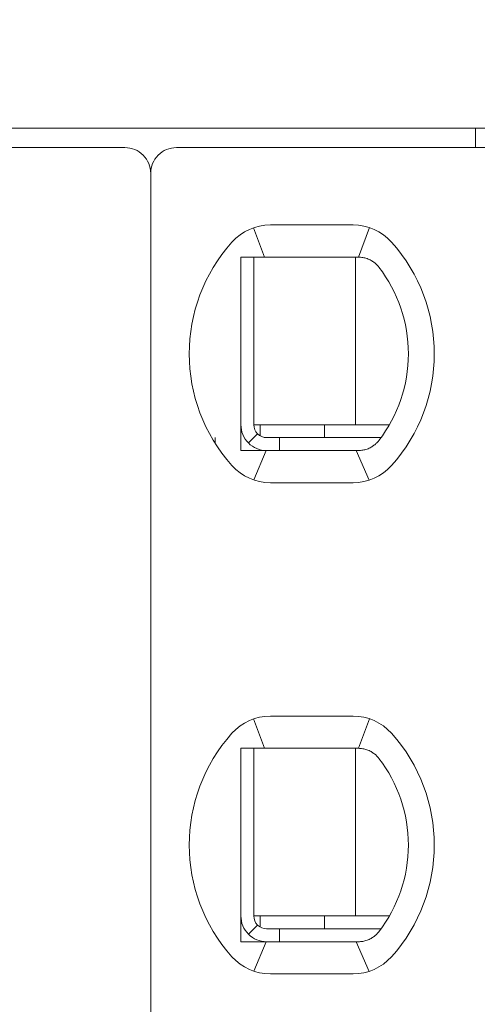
# Model space of a CAD drawing. Header units: millimetres. Extents: x -1114 to 1396, y -630 to 631.
# Tile 625 of 656: x 435.06 to 438.61, y 126.92 to 134.56. Entities that reach past the tile are written whole.
import ezdxf

# ---------------------------------------------------------------- set-up
doc = ezdxf.new("R2010")
doc.units = ezdxf.units.MM
doc.header["$MEASUREMENT"] = 0

msp = doc.modelspace()

# ---------------------------------------------------------------- linework, layer by layer
at = {"lineweight": 18}
for points, knots in [([(1038.9843, -629.7647), (1038.9843, -629.7647), (-1111.4882, -629.7647), (-1111.4882, -629.7647), (-1111.4882, -629.7647), (-1111.4882, -629.7647), (-1111.4882, 630.7883), (-1111.4882, 630.7883), (-1111.4882, 630.7883), (-1111.4882, 630.7883), (1038.9843, 630.7883), (1038.9843, 630.7883)], [0, 0, 0, 0, 0.333333, 0.333333, 0.333333, 0.333333, 0.666667, 0.666667, 0.666667, 0.666667, 1, 1, 1, 1]), ([(436.0729, 133.3657), (436.0729, 133.4187), (436.0518, 133.4696), (436.0143, 133.5071), (436.0143, 133.5071), (435.9768, 133.5446), (435.9259, 133.5657), (435.8729, 133.5657)], [0, 0, 0, 0, 0.5, 0.5, 0.5, 0.5, 1, 1, 1, 1]), ([(436.2729, 133.5657), (436.2198, 133.5657), (436.1689, 133.5446), (436.1314, 133.5071), (436.1314, 133.5071), (436.0939, 133.4696), (436.0729, 133.4187), (436.0729, 133.3657)], [0, 0, 0, 0, 0.5, 0.5, 0.5, 0.5, 1, 1, 1, 1]), ([(436.8343, 132.7157), (436.8276, 132.7157), (436.8208, 132.7157), (436.8139, 132.7157), (436.8139, 132.7157), (436.8071, 132.7157), (436.8003, 132.7157), (436.7935, 132.7157), (436.7935, 132.7157), (436.7866, 132.7157), (436.7797, 132.7157), (436.7729, 132.7157)], [0, 0, 0, 0, 0.333333, 0.333333, 0.333333, 0.333333, 0.666667, 0.666667, 0.666667, 0.666667, 1, 1, 1, 1]), ([(436.7729, 132.7157), (436.7729, 132.6647), (436.7729, 132.6122), (436.7729, 132.5573), (436.7729, 132.5573), (436.7729, 132.5298), (436.7729, 132.5017), (436.7729, 132.4728), (436.7729, 132.4728), (436.7729, 132.4583), (436.7729, 132.4437), (436.7729, 132.4287), (436.7729, 132.4287), (436.7729, 132.4138), (436.7729, 132.3986), (436.7729, 132.3833), (436.7729, 132.3833), (436.7729, 132.3525), (436.7729, 132.3209), (436.7729, 132.2882), (436.7729, 132.2882), (436.7729, 132.2555), (436.7729, 132.2217), (436.7729, 132.1864), (436.7729, 132.1864), (436.7729, 132.1687), (436.7729, 132.1507), (436.7729, 132.1326), (436.7729, 132.1326), (436.7729, 132.1145), (436.7729, 132.0963), (436.7729, 132.0778), (436.7729, 132.0778), (436.7729, 132.0592), (436.7729, 132.0405), (436.7729, 132.0216), (436.7729, 132.0216), (436.7729, 132.0026), (436.7729, 131.9833), (436.7729, 131.9643), (436.7729, 131.9643), (436.7729, 131.9263), (436.7729, 131.8887), (436.7729, 131.8517), (436.7729, 131.8517), (436.7729, 131.8424), (436.7729, 131.8332), (436.7729, 131.8239), (436.7729, 131.8239), (436.7729, 131.8147), (436.7729, 131.8055), (436.7729, 131.7964), (436.7729, 131.7964), (436.7729, 131.7782), (436.7729, 131.7604), (436.7729, 131.7429), (436.7729, 131.7429), (436.7729, 131.708), (436.7729, 131.6743), (436.7729, 131.6417), (436.7729, 131.6417), (436.7729, 131.6253), (436.7729, 131.6093), (436.7729, 131.5934), (436.7729, 131.5934), (436.7729, 131.5775), (436.7729, 131.5619), (436.7729, 131.5466), (436.7729, 131.5466), (436.7729, 131.5159), (436.7729, 131.4863), (436.7729, 131.4575), (436.7729, 131.4575), (436.7729, 131.4288), (436.7729, 131.4008), (436.7729, 131.3735), (436.7729, 131.3735), (436.7729, 131.3188), (436.7729, 131.2665), (436.7729, 131.2157)], [0, 0, 0, 0, 0.05, 0.05, 0.05, 0.05, 0.1, 0.1, 0.1, 0.1, 0.15, 0.15, 0.15, 0.15, 0.2, 0.2, 0.2, 0.2, 0.25, 0.25, 0.25, 0.25, 0.3, 0.3, 0.3, 0.3, 0.35, 0.35, 0.35, 0.35, 0.4, 0.4, 0.4, 0.4, 0.45, 0.45, 0.45, 0.45, 0.5, 0.5, 0.5, 0.5, 0.55, 0.55, 0.55, 0.55, 0.6, 0.6, 0.6, 0.6, 0.65, 0.65, 0.65, 0.65, 0.7, 0.7, 0.7, 0.7, 0.75, 0.75, 0.75, 0.75, 0.8, 0.8, 0.8, 0.8, 0.85, 0.85, 0.85, 0.85, 0.9, 0.9, 0.9, 0.9, 0.95, 0.95, 0.95, 0.95, 1, 1, 1, 1]), ([(437.002, 132.7157), (436.9969, 132.7157), (436.9917, 132.7157), (436.9864, 132.7157), (436.9864, 132.7157), (436.9811, 132.7157), (436.9758, 132.7157), (436.9704, 132.7157), (436.9704, 132.7157), (436.965, 132.7157), (436.9595, 132.7157), (436.9539, 132.7157), (436.9539, 132.7157), (436.9482, 132.7157), (436.9424, 132.7157), (436.9365, 132.7157), (436.9365, 132.7157), (436.9305, 132.7157), (436.9243, 132.7157), (436.9181, 132.7157), (436.9181, 132.7157), (436.9118, 132.7157), (436.9054, 132.7157), (436.8988, 132.7157), (436.8988, 132.7157), (436.8922, 132.7157), (436.8854, 132.7157), (436.8785, 132.7157), (436.8785, 132.7157), (436.8715, 132.7157), (436.8644, 132.7157), (436.857, 132.7157), (436.857, 132.7157), (436.8497, 132.7157), (436.8421, 132.7157), (436.8343, 132.7157)], [0, 0, 0, 0, 0.111111, 0.111111, 0.111111, 0.111111, 0.222222, 0.222222, 0.222222, 0.222222, 0.333333, 0.333333, 0.333333, 0.333333, 0.444444, 0.444444, 0.444444, 0.444444, 0.555556, 0.555556, 0.555556, 0.555556, 0.666667, 0.666667, 0.666667, 0.666667, 0.777778, 0.777778, 0.777778, 0.777778, 0.888889, 0.888889, 0.888889, 0.888889, 1, 1, 1, 1]), ([(437.6437, 132.7157), (437.6481, 132.7157), (437.6527, 132.7157), (437.6573, 132.7157), (437.6573, 132.7157), (437.6618, 132.7157), (437.6665, 132.7157), (437.6712, 132.7157), (437.6712, 132.7157), (437.6759, 132.7157), (437.6805, 132.7157), (437.6852, 132.7157)], [0, 0, 0, 0, 0.333333, 0.333333, 0.333333, 0.333333, 0.666667, 0.666667, 0.666667, 0.666667, 1, 1, 1, 1]), ([(437.6852, 132.7157), (437.6965, 132.7157), (437.7077, 132.7147), (437.7188, 132.7128), (437.7188, 132.7128), (437.7299, 132.7109), (437.7409, 132.7081), (437.7516, 132.7043), (437.7516, 132.7043), (437.7623, 132.7006), (437.7728, 132.6958), (437.7829, 132.6902)], [0, 0, 0, 0, 0.333333, 0.333333, 0.333333, 0.333333, 0.666667, 0.666667, 0.666667, 0.666667, 1, 1, 1, 1]), ([(437.7829, 132.6902), (437.7912, 132.6856), (437.799, 132.6804), (437.8063, 132.6749), (437.8063, 132.6749), (437.8136, 132.6693), (437.8204, 132.6633), (437.8266, 132.6571), (437.8266, 132.6571), (437.8329, 132.6509), (437.8385, 132.6445), (437.8436, 132.6379)], [0, 0, 0, 0, 0.333333, 0.333333, 0.333333, 0.333333, 0.666667, 0.666667, 0.666667, 0.666667, 1, 1, 1, 1]), ([(436.7729, 131.4157), (436.7729, 131.3626), (436.7939, 131.3117), (436.8314, 131.2742), (436.8314, 131.2742), (436.8689, 131.2367), (436.9198, 131.2157), (436.9729, 131.2157)], [0, 0, 0, 0, 0.5, 0.5, 0.5, 0.5, 1, 1, 1, 1]), ([(436.8729, 131.4157), (436.8729, 131.3891), (436.8834, 131.3637), (436.9021, 131.3449), (436.9021, 131.3449), (436.9209, 131.3262), (436.9463, 131.3157), (436.9729, 131.3157)], [0, 0, 0, 0, 0.5, 0.5, 0.5, 0.5, 1, 1, 1, 1]), ([(437.8436, 131.2934), (437.8382, 131.2865), (437.8324, 131.2799), (437.8261, 131.2737), (437.8261, 131.2737), (437.8198, 131.2674), (437.813, 131.2615), (437.8058, 131.2561), (437.8058, 131.2561), (437.7986, 131.2506), (437.791, 131.2456), (437.7829, 131.2411)], [0, 0, 0, 0, 0.333333, 0.333333, 0.333333, 0.333333, 0.666667, 0.666667, 0.666667, 0.666667, 1, 1, 1, 1]), ([(436.7729, 131.2157), (436.7797, 131.2157), (436.7866, 131.2157), (436.7935, 131.2157), (436.7935, 131.2157), (436.8003, 131.2157), (436.8071, 131.2157), (436.8139, 131.2157), (436.8139, 131.2157), (436.8208, 131.2157), (436.8276, 131.2157), (436.8343, 131.2157)], [0, 0, 0, 0, 0.333333, 0.333333, 0.333333, 0.333333, 0.666667, 0.666667, 0.666667, 0.666667, 1, 1, 1, 1]), ([(436.8343, 131.2157), (436.8421, 131.2157), (436.8497, 131.2157), (436.857, 131.2157), (436.857, 131.2157), (436.8644, 131.2157), (436.8715, 131.2157), (436.8785, 131.2157), (436.8785, 131.2157), (436.8854, 131.2157), (436.8922, 131.2157), (436.8988, 131.2157), (436.8988, 131.2157), (436.9054, 131.2157), (436.9118, 131.2157), (436.9181, 131.2157), (436.9181, 131.2157), (436.9243, 131.2157), (436.9305, 131.2157), (436.9364, 131.2157), (436.9364, 131.2157), (436.9424, 131.2157), (436.9482, 131.2157), (436.9539, 131.2157), (436.9539, 131.2157), (436.9595, 131.2157), (436.965, 131.2157), (436.9704, 131.2157), (436.9704, 131.2157), (436.9758, 131.2157), (436.9811, 131.2157), (436.9864, 131.2157), (436.9864, 131.2157), (436.9917, 131.2157), (436.9969, 131.2157), (437.002, 131.2157)], [0, 0, 0, 0, 0.111111, 0.111111, 0.111111, 0.111111, 0.222222, 0.222222, 0.222222, 0.222222, 0.333333, 0.333333, 0.333333, 0.333333, 0.444444, 0.444444, 0.444444, 0.444444, 0.555556, 0.555556, 0.555556, 0.555556, 0.666667, 0.666667, 0.666667, 0.666667, 0.777778, 0.777778, 0.777778, 0.777778, 0.888889, 0.888889, 0.888889, 0.888889, 1, 1, 1, 1]), ([(437.6852, 131.2157), (437.6805, 131.2157), (437.6758, 131.2157), (437.6712, 131.2157), (437.6712, 131.2157), (437.6665, 131.2157), (437.6618, 131.2157), (437.6572, 131.2157), (437.6572, 131.2157), (437.6526, 131.2157), (437.6481, 131.2157), (437.6437, 131.2157)], [0, 0, 0, 0, 0.333333, 0.333333, 0.333333, 0.333333, 0.666667, 0.666667, 0.666667, 0.666667, 1, 1, 1, 1]), ([(437.7829, 131.2411), (437.7728, 131.2355), (437.7623, 131.2307), (437.7516, 131.227), (437.7516, 131.227), (437.7408, 131.2232), (437.7299, 131.2204), (437.7188, 131.2185), (437.7188, 131.2185), (437.7077, 131.2166), (437.6965, 131.2157), (437.6852, 131.2157)], [0, 0, 0, 0, 0.333333, 0.333333, 0.333333, 0.333333, 0.666667, 0.666667, 0.666667, 0.666667, 1, 1, 1, 1]), ([(436.7729, 128.9057), (436.7796, 128.9057), (436.7864, 128.9057), (436.7932, 128.9057), (436.7932, 128.9057), (436.8, 128.9057), (436.8069, 128.9057), (436.8137, 128.9057), (436.8137, 128.9057), (436.8206, 128.9057), (436.8274, 128.9057), (436.8343, 128.9057)], [0, 0, 0, 0, 0.333333, 0.333333, 0.333333, 0.333333, 0.666667, 0.666667, 0.666667, 0.666667, 1, 1, 1, 1]), ([(436.7729, 128.9057), (436.7729, 128.8547), (436.7729, 128.8022), (436.7729, 128.7473), (436.7729, 128.7473), (436.7729, 128.7198), (436.7729, 128.6917), (436.7729, 128.6628), (436.7729, 128.6628), (436.7729, 128.6483), (436.7729, 128.6337), (436.7729, 128.6187), (436.7729, 128.6187), (436.7729, 128.6038), (436.7729, 128.5886), (436.7729, 128.5733), (436.7729, 128.5733), (436.7729, 128.5425), (436.7729, 128.5109), (436.7729, 128.4782), (436.7729, 128.4782), (436.7729, 128.4455), (436.7729, 128.4117), (436.7729, 128.3764), (436.7729, 128.3764), (436.7729, 128.3587), (436.7729, 128.3407), (436.7729, 128.3226), (436.7729, 128.3226), (436.7729, 128.3045), (436.7729, 128.2863), (436.7729, 128.2678), (436.7729, 128.2678), (436.7729, 128.2492), (436.7729, 128.2305), (436.7729, 128.2116), (436.7729, 128.2116), (436.7729, 128.1926), (436.7729, 128.1733), (436.7729, 128.1543), (436.7729, 128.1543), (436.7729, 128.1163), (436.7729, 128.0787), (436.7729, 128.0417), (436.7729, 128.0417), (436.7729, 128.0324), (436.7729, 128.0232), (436.7729, 128.0139), (436.7729, 128.0139), (436.7729, 128.0047), (436.7729, 127.9955), (436.7729, 127.9864), (436.7729, 127.9864), (436.7729, 127.9682), (436.7729, 127.9504), (436.7729, 127.9329), (436.7729, 127.9329), (436.7729, 127.898), (436.7729, 127.8643), (436.7729, 127.8317), (436.7729, 127.8317), (436.7729, 127.8153), (436.7729, 127.7993), (436.7729, 127.7834), (436.7729, 127.7834), (436.7729, 127.7675), (436.7729, 127.7519), (436.7729, 127.7366), (436.7729, 127.7366), (436.7729, 127.7059), (436.7729, 127.6763), (436.7729, 127.6475), (436.7729, 127.6475), (436.7729, 127.6188), (436.7729, 127.5908), (436.7729, 127.5635), (436.7729, 127.5635), (436.7729, 127.5088), (436.7729, 127.4565), (436.7729, 127.4057)], [0, 0, 0, 0, 0.05, 0.05, 0.05, 0.05, 0.1, 0.1, 0.1, 0.1, 0.15, 0.15, 0.15, 0.15, 0.2, 0.2, 0.2, 0.2, 0.25, 0.25, 0.25, 0.25, 0.3, 0.3, 0.3, 0.3, 0.35, 0.35, 0.35, 0.35, 0.4, 0.4, 0.4, 0.4, 0.45, 0.45, 0.45, 0.45, 0.5, 0.5, 0.5, 0.5, 0.55, 0.55, 0.55, 0.55, 0.6, 0.6, 0.6, 0.6, 0.65, 0.65, 0.65, 0.65, 0.7, 0.7, 0.7, 0.7, 0.75, 0.75, 0.75, 0.75, 0.8, 0.8, 0.8, 0.8, 0.85, 0.85, 0.85, 0.85, 0.9, 0.9, 0.9, 0.9, 0.95, 0.95, 0.95, 0.95, 1, 1, 1, 1]), ([(437.002, 128.9057), (436.9969, 128.9057), (436.9917, 128.9057), (436.9864, 128.9057), (436.9864, 128.9057), (436.9811, 128.9057), (436.9758, 128.9057), (436.9704, 128.9057), (436.9704, 128.9057), (436.965, 128.9057), (436.9595, 128.9057), (436.9539, 128.9057), (436.9539, 128.9057), (436.9482, 128.9057), (436.9424, 128.9057), (436.9365, 128.9057), (436.9365, 128.9057), (436.9305, 128.9057), (436.9243, 128.9057), (436.9181, 128.9057), (436.9181, 128.9057), (436.9118, 128.9057), (436.9054, 128.9057), (436.8988, 128.9057), (436.8988, 128.9057), (436.8922, 128.9057), (436.8854, 128.9057), (436.8785, 128.9057), (436.8785, 128.9057), (436.8715, 128.9057), (436.8644, 128.9057), (436.857, 128.9057), (436.857, 128.9057), (436.8497, 128.9057), (436.8421, 128.9057), (436.8343, 128.9057)], [0, 0, 0, 0, 0.111111, 0.111111, 0.111111, 0.111111, 0.222222, 0.222222, 0.222222, 0.222222, 0.333333, 0.333333, 0.333333, 0.333333, 0.444444, 0.444444, 0.444444, 0.444444, 0.555556, 0.555556, 0.555556, 0.555556, 0.666667, 0.666667, 0.666667, 0.666667, 0.777778, 0.777778, 0.777778, 0.777778, 0.888889, 0.888889, 0.888889, 0.888889, 1, 1, 1, 1]), ([(437.6852, 128.9057), (437.6806, 128.9057), (437.6759, 128.9057), (437.6712, 128.9057), (437.6712, 128.9057), (437.6666, 128.9057), (437.6619, 128.9057), (437.6573, 128.9057), (437.6573, 128.9057), (437.6527, 128.9057), (437.6482, 128.9057), (437.6437, 128.9057)], [0, 0, 0, 0, 0.333333, 0.333333, 0.333333, 0.333333, 0.666667, 0.666667, 0.666667, 0.666667, 1, 1, 1, 1]), ([(437.7829, 128.8802), (437.7726, 128.886), (437.762, 128.8907), (437.7511, 128.8945), (437.7511, 128.8945), (437.7403, 128.8983), (437.7293, 128.9011), (437.7183, 128.9029), (437.7183, 128.9029), (437.7073, 128.9048), (437.6962, 128.9057), (437.6852, 128.9057)], [0, 0, 0, 0, 0.333333, 0.333333, 0.333333, 0.333333, 0.666667, 0.666667, 0.666667, 0.666667, 1, 1, 1, 1]), ([(437.8436, 128.8279), (437.8383, 128.8347), (437.8325, 128.8413), (437.8262, 128.8475), (437.8262, 128.8475), (437.8199, 128.8538), (437.8131, 128.8597), (437.8058, 128.8652), (437.8058, 128.8652), (437.7986, 128.8707), (437.7909, 128.8757), (437.7829, 128.8802)], [0, 0, 0, 0, 0.333333, 0.333333, 0.333333, 0.333333, 0.666667, 0.666667, 0.666667, 0.666667, 1, 1, 1, 1]), ([(436.7729, 127.6057), (436.7729, 127.5526), (436.7939, 127.5017), (436.8314, 127.4642), (436.8314, 127.4642), (436.8689, 127.4267), (436.9198, 127.4057), (436.9729, 127.4057)], [0, 0, 0, 0, 0.5, 0.5, 0.5, 0.5, 1, 1, 1, 1]), ([(436.8729, 127.6057), (436.8729, 127.5791), (436.8834, 127.5537), (436.9021, 127.5349), (436.9021, 127.5349), (436.9209, 127.5162), (436.9463, 127.5057), (436.9729, 127.5057)], [0, 0, 0, 0, 0.5, 0.5, 0.5, 0.5, 1, 1, 1, 1]), ([(437.7829, 127.4311), (437.7912, 127.4358), (437.7991, 127.4409), (437.8064, 127.4465), (437.8064, 127.4465), (437.8137, 127.452), (437.8204, 127.458), (437.8266, 127.4642), (437.8266, 127.4642), (437.8328, 127.4704), (437.8385, 127.4768), (437.8436, 127.4834)], [0, 0, 0, 0, 0.333333, 0.333333, 0.333333, 0.333333, 0.666667, 0.666667, 0.666667, 0.666667, 1, 1, 1, 1]), ([(436.7729, 127.4057), (436.7797, 127.4057), (436.7866, 127.4057), (436.7935, 127.4057), (436.7935, 127.4057), (436.8003, 127.4057), (436.8071, 127.4057), (436.8139, 127.4057), (436.8139, 127.4057), (436.8208, 127.4057), (436.8276, 127.4057), (436.8343, 127.4057)], [0, 0, 0, 0, 0.333333, 0.333333, 0.333333, 0.333333, 0.666667, 0.666667, 0.666667, 0.666667, 1, 1, 1, 1]), ([(436.8343, 127.4057), (436.8421, 127.4057), (436.8497, 127.4057), (436.857, 127.4057), (436.857, 127.4057), (436.8644, 127.4057), (436.8715, 127.4057), (436.8785, 127.4057), (436.8785, 127.4057), (436.8854, 127.4057), (436.8922, 127.4057), (436.8988, 127.4057), (436.8988, 127.4057), (436.9054, 127.4057), (436.9118, 127.4057), (436.9181, 127.4057), (436.9181, 127.4057), (436.9243, 127.4057), (436.9305, 127.4057), (436.9364, 127.4057), (436.9364, 127.4057), (436.9424, 127.4057), (436.9482, 127.4057), (436.9539, 127.4057), (436.9539, 127.4057), (436.9595, 127.4057), (436.965, 127.4057), (436.9704, 127.4057), (436.9704, 127.4057), (436.9758, 127.4057), (436.9811, 127.4057), (436.9864, 127.4057), (436.9864, 127.4057), (436.9917, 127.4057), (436.9969, 127.4057), (437.002, 127.4057)], [0, 0, 0, 0, 0.111111, 0.111111, 0.111111, 0.111111, 0.222222, 0.222222, 0.222222, 0.222222, 0.333333, 0.333333, 0.333333, 0.333333, 0.444444, 0.444444, 0.444444, 0.444444, 0.555556, 0.555556, 0.555556, 0.555556, 0.666667, 0.666667, 0.666667, 0.666667, 0.777778, 0.777778, 0.777778, 0.777778, 0.888889, 0.888889, 0.888889, 0.888889, 1, 1, 1, 1]), ([(437.6437, 127.4057), (437.6482, 127.4057), (437.6527, 127.4057), (437.6573, 127.4057), (437.6573, 127.4057), (437.6619, 127.4057), (437.6666, 127.4057), (437.6712, 127.4057), (437.6712, 127.4057), (437.6759, 127.4057), (437.6806, 127.4057), (437.6852, 127.4057)], [0, 0, 0, 0, 0.333333, 0.333333, 0.333333, 0.333333, 0.666667, 0.666667, 0.666667, 0.666667, 1, 1, 1, 1]), ([(437.7829, 127.4311), (437.7728, 127.4255), (437.7623, 127.4207), (437.7516, 127.417), (437.7516, 127.417), (437.7408, 127.4132), (437.7299, 127.4104), (437.7188, 127.4085), (437.7188, 127.4085), (437.7077, 127.4066), (437.6965, 127.4057), (437.6852, 127.4057)], [0, 0, 0, 0, 0.333333, 0.333333, 0.333333, 0.333333, 0.666667, 0.666667, 0.666667, 0.666667, 1, 1, 1, 1])]:
    msp.add_open_spline(points, degree=3, knots=knots, dxfattribs=at)
for points in [[(431.2229, 133.7157), (431.2229, 133.7157), (470.9229, 133.7157), (470.9229, 133.7157)], [(438.5923, 133.5656), (438.5923, 133.5656), (438.5923, 133.7152), (438.5923, 133.7152)], [(435.8729, 133.5657), (435.8729, 133.5657), (431.2729, 133.5657), (431.2729, 133.5657)], [(440.8729, 133.5657), (440.8729, 133.5657), (436.2729, 133.5657), (436.2729, 133.5657)], [(436.0729, 133.3657), (436.0729, 133.3657), (436.0729, 122.9457), (436.0729, 122.9457)], [(436.0729, 133.3657), (436.0729, 133.3657), (436.0729, 122.9457), (436.0729, 122.9457)], [(437.002, 132.9657), (436.8882, 132.9657), (436.7798, 132.9172), (436.7039, 132.8323)], [(437.002, 132.9657), (436.8882, 132.9657), (436.7798, 132.9172), (436.7039, 132.8323)], [(436.8713, 132.9437), (436.8713, 132.9437), (436.9558, 132.7157), (436.9558, 132.7157)], [(437.002, 132.9657), (437.002, 132.9657), (437.6437, 132.9657), (437.6437, 132.9657)], [(437.002, 132.9657), (437.002, 132.9657), (437.6437, 132.9657), (437.6437, 132.9657)], [(437.9418, 132.8323), (437.8659, 132.9172), (437.7575, 132.9657), (437.6437, 132.9657)], [(437.9418, 132.8323), (437.8659, 132.9172), (437.7575, 132.9657), (437.6437, 132.9657)], [(437.6845, 132.7157), (437.6845, 132.7157), (437.7701, 132.9452), (437.7701, 132.9452)], [(436.7039, 132.8323), (436.2625, 132.3388), (436.2625, 131.5925), (436.7039, 131.099)], [(436.7039, 132.8323), (436.2625, 132.3388), (436.2625, 131.5925), (436.7039, 131.099)], [(437.9418, 131.099), (438.3832, 131.5925), (438.3832, 132.3388), (437.9418, 132.8323)], [(437.9418, 131.099), (438.3832, 131.5925), (438.3832, 132.3388), (437.9418, 132.8323)], [(436.8729, 132.7156), (436.8729, 132.7156), (436.8729, 131.4157), (436.8729, 131.4157)], [(437.6437, 132.7157), (437.6437, 132.7157), (437.002, 132.7157), (437.002, 132.7157)], [(437.6619, 132.7156), (437.6619, 132.7156), (437.6619, 131.4157), (437.6619, 131.4157)], [(438.0729, 131.9657), (438.0729, 132.2089), (437.9922, 132.4453), (437.8436, 132.6379)], [(437.8436, 131.2934), (437.9922, 131.486), (438.0729, 131.7224), (438.0729, 131.9657)], [(436.8729, 131.4157), (436.8729, 131.4157), (437.6324, 131.4157), (437.6324, 131.4157)], [(436.9229, 131.3291), (436.9229, 131.3291), (436.9229, 131.4157), (436.9229, 131.4157)], [(437.4229, 131.3157), (437.4229, 131.3157), (437.4229, 131.4157), (437.4229, 131.4157)], [(437.6324, 131.4157), (437.6324, 131.4157), (437.6832, 131.4157), (437.6832, 131.4157)], [(437.9255, 131.4157), (437.9255, 131.4157), (437.6832, 131.4157), (437.6832, 131.4157)], [(436.5729, 131.2728), (436.5729, 131.2728), (436.5729, 131.3157), (436.5729, 131.3157)], [(436.9021, 131.3449), (436.9021, 131.3449), (436.8314, 131.2742), (436.8314, 131.2742)], [(437.0729, 131.3157), (437.0729, 131.3157), (436.9729, 131.3157), (436.9729, 131.3157)], [(437.0729, 131.3157), (437.0729, 131.3157), (437.8603, 131.3157), (437.8603, 131.3157)], [(437.0729, 131.3157), (437.0729, 131.3157), (437.0729, 131.2157), (437.0729, 131.2157)], [(436.8723, 130.9873), (436.8723, 130.9873), (436.9697, 131.2156), (436.9697, 131.2156)], [(437.002, 131.2157), (437.002, 131.2157), (437.6437, 131.2157), (437.6437, 131.2157)], [(437.6667, 131.2157), (437.6667, 131.2157), (437.7679, 130.9854), (437.7679, 130.9854)], [(436.7039, 131.099), (436.7798, 131.0141), (436.8882, 130.9657), (437.002, 130.9657)], [(436.7039, 131.099), (436.7798, 131.0141), (436.8882, 130.9657), (437.002, 130.9657)], [(437.6437, 130.9657), (437.7575, 130.9657), (437.8659, 131.0141), (437.9418, 131.099)], [(437.6437, 130.9657), (437.7575, 130.9657), (437.8659, 131.0141), (437.9418, 131.099)], [(437.002, 130.9657), (437.002, 130.9657), (437.6437, 130.9657), (437.6437, 130.9657)], [(437.6437, 130.9657), (437.6437, 130.9657), (437.002, 130.9657), (437.002, 130.9657)], [(437.002, 129.1557), (436.8882, 129.1557), (436.7798, 129.1072), (436.7039, 129.0223)], [(437.002, 129.1557), (436.8882, 129.1557), (436.7798, 129.1072), (436.7039, 129.0223)], [(437.002, 129.1557), (437.002, 129.1557), (437.6437, 129.1557), (437.6437, 129.1557)], [(437.002, 129.1557), (437.002, 129.1557), (437.6437, 129.1557), (437.6437, 129.1557)], [(437.9418, 129.0223), (437.8659, 129.1072), (437.7575, 129.1557), (437.6437, 129.1557)], [(437.9418, 129.0223), (437.8659, 129.1072), (437.7575, 129.1557), (437.6437, 129.1557)], [(436.8713, 129.1337), (436.8713, 129.1337), (436.9558, 128.9057), (436.9558, 128.9057)], [(437.6845, 128.9057), (437.6845, 128.9057), (437.7701, 129.1352), (437.7701, 129.1352)], [(436.7039, 129.0223), (436.2625, 128.5288), (436.2625, 127.7825), (436.7039, 127.289)], [(436.7039, 129.0223), (436.2625, 128.5288), (436.2625, 127.7825), (436.7039, 127.289)], [(437.9418, 127.289), (438.3832, 127.7825), (438.3832, 128.5288), (437.9418, 129.0223)], [(437.9418, 127.289), (438.3832, 127.7825), (438.3832, 128.5288), (437.9418, 129.0223)], [(436.8729, 128.9056), (436.8729, 128.9056), (436.8729, 127.6057), (436.8729, 127.6057)], [(437.6437, 128.9057), (437.6437, 128.9057), (437.002, 128.9057), (437.002, 128.9057)], [(437.6619, 128.9056), (437.6619, 128.9056), (437.6619, 127.6057), (437.6619, 127.6057)], [(438.0729, 128.1557), (438.0729, 128.3989), (437.9922, 128.6353), (437.8436, 128.8279)], [(437.8436, 127.4834), (437.9922, 127.676), (438.0729, 127.9124), (438.0729, 128.1557)], [(436.8729, 127.6057), (436.8729, 127.6057), (437.6324, 127.6057), (437.6324, 127.6057)], [(436.9229, 127.5191), (436.9229, 127.5191), (436.9229, 127.6057), (436.9229, 127.6057)], [(437.4229, 127.5057), (437.4229, 127.5057), (437.4229, 127.6057), (437.4229, 127.6057)], [(437.6324, 127.6057), (437.6324, 127.6057), (437.6832, 127.6057), (437.6832, 127.6057)], [(437.9255, 127.6057), (437.9255, 127.6057), (437.6832, 127.6057), (437.6832, 127.6057)], [(436.9021, 127.5349), (436.9021, 127.5349), (436.8314, 127.4642), (436.8314, 127.4642)], [(437.0729, 127.5057), (437.0729, 127.5057), (436.9729, 127.5057), (436.9729, 127.5057)], [(437.0729, 127.5057), (437.0729, 127.5057), (437.0729, 127.4057), (437.0729, 127.4057)], [(437.0729, 127.5057), (437.0729, 127.5057), (437.8603, 127.5057), (437.8603, 127.5057)], [(436.8723, 127.1773), (436.8723, 127.1773), (436.9697, 127.4056), (436.9697, 127.4056)], [(437.002, 127.4057), (437.002, 127.4057), (437.6437, 127.4057), (437.6437, 127.4057)], [(437.7679, 127.1754), (437.7679, 127.1754), (437.6667, 127.4057), (437.6667, 127.4057)], [(436.7039, 127.289), (436.7798, 127.2041), (436.8882, 127.1557), (437.002, 127.1557)], [(436.7039, 127.289), (436.7798, 127.2041), (436.8882, 127.1557), (437.002, 127.1557)], [(437.6437, 127.1557), (437.7575, 127.1557), (437.8659, 127.2041), (437.9418, 127.289)], [(437.6437, 127.1557), (437.7575, 127.1557), (437.8659, 127.2041), (437.9418, 127.289)], [(437.002, 127.1557), (437.002, 127.1557), (437.6437, 127.1557), (437.6437, 127.1557)], [(437.6437, 127.1557), (437.6437, 127.1557), (437.002, 127.1557), (437.002, 127.1557)]]:
    msp.add_open_spline(points, degree=3, dxfattribs=at)

doc.saveas('drawing.dxf')
